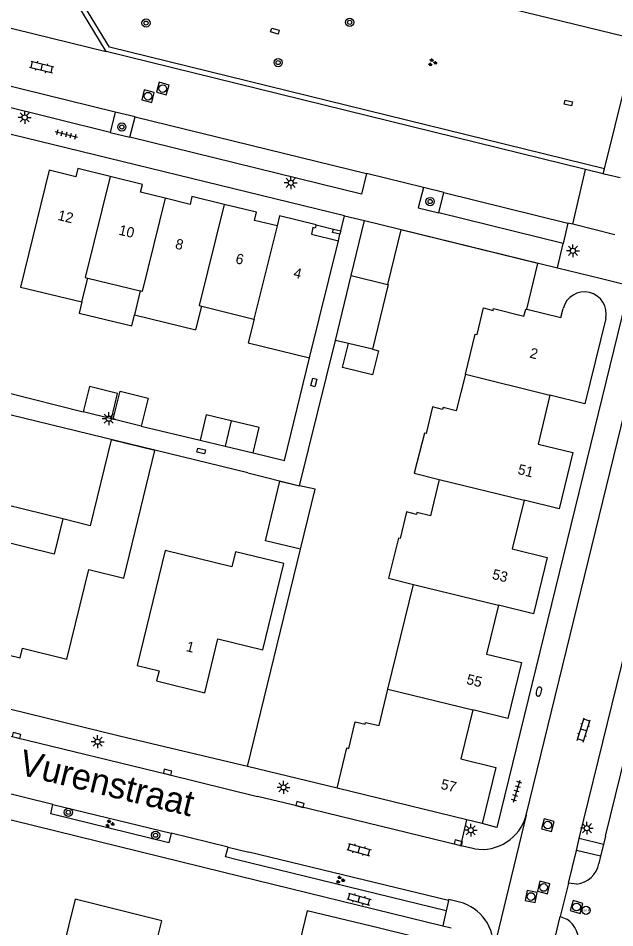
# Model space of a CAD drawing. Extents: x 125000 to 129004, y 397500 to 399008.
# Drawn here: x 126762 to 126820, y 398005.2 to 398093.6 of the extents above; entities that cross this region are included whole.
import ezdxf

# ---------------------------------------------------------------- set-up
doc = ezdxf.new("R2010")
doc.units = 0
for name, color, linetype in [('gg-afsc-erfafscheiding', 7, 'Continuous'), ('gg-afsc-hekwerk', 7, 'Continuous'), ('gg-anno-huisnummerreeks BGT', 7, 'Continuous'), ('gg-anno-openbare ruimte label', 7, 'Continuous'), ('gg-bbg-bijgebouw', 7, 'Continuous'), ('gg-bbg-gedigitaliseerde bijgebouw', 7, 'Continuous'), ('gg-bbg-hoofdgebouw', 7, 'Continuous'), ('gg-bbg-luifel en loopbrug', 7, 'Continuous'), ('gg-bbg-onder overbouw', 7, 'Continuous'), ('gg-bbg-pand overbouw', 7, 'Continuous'), ('gg-bbg-pilaar onder overbouw', 7, 'Continuous'), ('gg-bbg-pilaar pand', 7, 'Continuous'), ('gg-bbg-tussenscheiding', 7, 'Continuous'), ('gg-knt-verharding', 7, 'Continuous'), ('gg-knt-verharding nz', 7, 'Continuous'), ('gt-grn-weggrens', 7, 'Continuous'), ('gt-symb-boom', 7, 'Continuous'), ('gt-symb-brandkraan', 7, 'Continuous'), ('gt-symb-groenvak', 7, 'Continuous'), ('gt-symb-hoogtemerk', 7, 'Continuous'), ('gt-symb-klinker verharding', 7, 'Continuous'), ('gt-symb-kolk', 7, 'Continuous'), ('gt-symb-kolk center center', 7, 'Continuous'), ('gt-symb-lichtmast', 7, 'Continuous'), ('gt-symb-rioolschacht', 7, 'Continuous'), ('gt-symb-tegel verharding', 7, 'Continuous')]:
    doc.layers.add(name, color=color, linetype=linetype)

# ---------------------------------------------------------------- blocks, each defined once
blk = doc.blocks.new('gt0-LMAST')
at = {"layer": 'gt-symb-lichtmast'}
for p, q in [((-0.182, 0.173), (-0.447, 0.438)), ((-0.005, 0.246), (-0.005, 0.621)), ((0.172, 0.173), (0.437, 0.438)), ((-0.255, -0.004), (-0.63, -0.004)), ((-0.182, -0.181), (-0.447, -0.446)), ((-0.005, -0.254), (-0.005, -0.629)), ((0.437, -0.446), (0.172, -0.181)), ((0.245, -0.004), (0.62, -0.004))]:
    blk.add_line(p, q, dxfattribs=at)
blk.add_circle((-0.005, -0.004), 0.25, dxfattribs=at)
blk = doc.blocks.new('gt0-RS')
at = {"layer": 'gt-symb-rioolschacht'}
blk.add_lwpolyline([(-0.5, -0.5), (0.5, -0.5), (0.5, 0.5), (-0.5, 0.5)], close=True, dxfattribs=at)
blk.add_circle((0, 0), 0.375, dxfattribs=at)
blk = doc.blocks.new('gt0-KL1')
at = {"layer": 'gt-symb-klinker verharding'}
for p, q in [((-1.15, 0.3), (1.15, 0.3)), ((-1, -0.3), (-1, 0.3)), ((-0.5, 0.3), (-0.5, 0.45)), ((0, -0.3), (0, 0.3)), ((0.5, 0.3), (0.5, 0.45)), ((1, -0.3), (1, 0.3)), ((-1.15, -0.3), (1.15, -0.3)), ((-0.5, -0.45), (-0.5, -0.3)), ((0.5, -0.45), (0.5, -0.3))]:
    blk.add_line(p, q, dxfattribs=at)
blk = doc.blocks.new('gt0-BR')
at = {"layer": 'gt-symb-brandkraan'}
for centre, radius, start, end in [((-0.244, 0), 0.206, 107.56694, 252.43307), ((0.599, -2.664), 3, 106.89205, 107.56694), ((0, -0.691), 0.938, 73.10799, 106.89205), ((-0.599, -2.664), 3, 72.43309, 73.10799), ((0.244, 0), 0.206, 287.56695, 72.43309), ((0.599, 2.664), 3, 252.43307, 253.10797), ((0, 0.691), 0.938, 253.10797, 286.89206), ((-0.599, 2.664), 3, 286.89206, 287.56695)]:
    blk.add_arc(centre, radius, start, end, dxfattribs=at)
blk = doc.blocks.new('gt0-TEG1')
at = {"layer": 'gt-symb-tegel verharding'}
for p, q in [((-1.125, 0), (1.125, 0)), ((-0.9, -0.25), (-0.9, 0.25)), ((-0.45, -0.25), (-0.45, 0.25)), ((0, -0.25), (0, 0.25)), ((0.45, -0.25), (0.45, 0.25)), ((0.9, -0.25), (0.9, 0.25))]:
    blk.add_line(p, q, dxfattribs=at)
blk = doc.blocks.new('gt0-HMERK')
at = {"layer": 'gt-symb-hoogtemerk'}
blk.add_circle((0, 0), 0.4, dxfattribs=at)
blk.add_text('N.A.P', height=0.2, dxfattribs=at).set_placement((-0.354, -0.1))
blk = doc.blocks.new('gt0-BOOM')
at = {"layer": 'gt-symb-boom'}
for radius in [0.4, 0.2]:
    blk.add_circle((0, 0), radius, dxfattribs=at)
blk = doc.blocks.new('gt0-GRVAK')
at = {"layer": 'gt-symb-groenvak'}
for p, q in [((-0.11, 0.189), (-0.228, 0.24)), ((-0.182, 0.153), (0.088, 0.153)), ((-0.091, 0.211), (-0.156, 0.322)), ((-0.047, 0.214), (-0.047, 0.393)), ((-0.004, 0.211), (0.061, 0.322)), ((0.015, 0.189), (0.133, 0.24)), ((0.262, -0.052), (0.197, 0.059)), ((0.305, -0.049), (0.305, 0.13)), ((0.349, -0.052), (0.414, 0.059)), ((-0.245, -0.228), (-0.363, -0.177)), ((-0.318, -0.264), (-0.047, -0.264)), ((-0.226, -0.206), (-0.291, -0.095)), ((-0.183, -0.203), (-0.183, -0.024)), ((-0.139, -0.206), (-0.074, -0.095)), ((-0.12, -0.228), (-0.002, -0.177)), ((0.243, -0.074), (0.125, -0.023)), ((0.17, -0.11), (0.441, -0.11)), ((0.368, -0.074), (0.486, -0.023))]:
    blk.add_line(p, q, dxfattribs=at)
blk = doc.blocks.new('gt0-KOLKCC')
at = {"layer": 'gt-symb-kolk center center'}
blk.add_lwpolyline([(-0.375, 0.2), (0.375, 0.2), (0.375, -0.2), (-0.375, -0.2)], close=True, dxfattribs=at)
blk = doc.blocks.new('gt0-KOLK')
at = {"layer": 'gt-symb-kolk'}
blk.add_lwpolyline([(0, 0), (0.375, 0), (0.375, 0.4), (-0.375, 0.4), (-0.375, 0), (0, 0)], dxfattribs=at)

msp = doc.modelspace()

# ---------------------------------------------------------------- linework, layer by layer
at = {"layer": 'gg-afsc-erfafscheiding'}
for p, q in [((126760.922, 398057.186), (126768.349, 398055.337)), ((126771.076, 398054.658), (126771.268, 398054.61)), ((126773.985, 398053.934), (126779.71, 398052.568))]:
    msp.add_line(p, q, dxfattribs=at)
msp.add_lwpolyline([(126784.856, 398051.336), (126787.912, 398050.594), (126790.351, 398060.577)], dxfattribs=at)
at = {"layer": 'gg-afsc-hekwerk'}
for p, q in [((126789.376, 398048.122), (126792.854, 398062.267)), ((126784.325, 398020.868), (126789.46, 398041.969)), ((126793.028, 398018.755), (126784.325, 398020.868)), ((126781.875, 398010.612), (126803.286, 398005.365)), ((126803.286, 398005.365), (126804.115, 398005.162))]:
    msp.add_line(p, q, dxfattribs=at)
msp.add_lwpolyline([(126811.46, 398065.29), (126812.529, 398069.739), (126799.216, 398073.009), (126797.909, 398067.709)], dxfattribs=at)
at = {"layer": 'gg-bbg-bijgebouw'}
for p, q in [((126792.854, 398062.267), (126794.379, 398068.57)), ((126794.379, 398068.57), (126797.909, 398067.709)), ((126771.076, 398054.658), (126768.349, 398055.337)), ((126782.137, 398051.981), (126784.856, 398051.336))]:
    msp.add_line(p, q, dxfattribs=at)
for points in [[(126797.909, 398067.709), (126797.97, 398067.694), (126796.451, 398061.399)], [(126771.076, 398054.658), (126771.68, 398057.115), (126768.96, 398057.792), (126768.349, 398055.337)], [(126784.856, 398051.336), (126785.443, 398053.807), (126782.738, 398054.452)]]:
    msp.add_lwpolyline(points, dxfattribs=at)
at = {"layer": 'gg-bbg-gedigitaliseerde bijgebouw'}
for p, q in [((126794.118, 398061.962), (126792.854, 398062.267)), ((126773.985, 398053.934), (126771.268, 398054.61)), ((126779.71, 398052.568), (126782.137, 398051.981))]:
    msp.add_line(p, q, dxfattribs=at)
for points in [[(126796.451, 398061.399), (126797.034, 398061.258), (126796.471, 398058.925), (126793.555, 398059.629), (126794.118, 398061.962)], [(126771.268, 398054.61), (126771.944, 398057.327), (126774.662, 398056.651), (126773.985, 398053.934)], [(126782.738, 398054.452), (126780.308, 398055.04), (126779.71, 398052.568)]]:
    msp.add_lwpolyline(points, dxfattribs=at)
at = {"layer": 'gg-bbg-hoofdgebouw'}
for p, q in [((126790.351, 398060.577), (126793.141, 398071.941)), ((126768.221, 398066.01), (126768.781, 398068.323)), ((126768.781, 398068.323), (126773.889, 398067.072)), ((126773.889, 398067.072), (126773.322, 398064.756)), ((126779.292, 398063.282), (126779.863, 398065.593)), ((126779.863, 398065.593), (126784.931, 398064.341)), ((126773.322, 398064.756), (126779.292, 398063.282)), ((126797.963, 398028.375), (126800.453, 398038.551)), ((126805.639, 398015.681), (126793.028, 398018.755)), ((126807.126, 398015.318), (126805.639, 398015.681))]:
    msp.add_line(p, q, dxfattribs=at)
for points in [[(126770.966, 398078.198), (126767.82, 398078.971), (126767.625, 398078.175), (126765.023, 398078.812), (126762.255, 398067.455), (126768.221, 398066.01)], [(126776.31, 398076.074), (126773.895, 398076.675), (126774.112, 398077.424), (126770.966, 398078.198)], [(126782.049, 398075.481), (126778.915, 398076.249), (126778.724, 398075.472), (126776.31, 398076.074)], [(126787.19, 398073.41), (126784.997, 398073.932), (126785.183, 398074.712), (126782.049, 398075.481)], [(126790.979, 398073.513), (126787.42, 398074.375), (126787.19, 398073.41)], [(126805.485, 398058.972), (126806.445, 398062.864), (126806.62, 398062.823), (126807.234, 398065.416), (126808.188, 398065.177), (126808.231, 398065.351), (126811.179, 398064.613), (126811.355, 398065.316), (126811.46, 398065.29)], [(126811.46, 398065.29), (126814.779, 398064.476), (126815, 398065.379)], [(126784.931, 398064.341), (126784.943, 398064.338), (126784.381, 398062.025), (126790.351, 398060.577)], [(126819.131, 398064.392), (126817.105, 398056.113), (126813.706, 398056.945)], [(126805.485, 398058.972), (126804.609, 398055.418), (126803.316, 398055.736), (126803.273, 398055.561), (126802.301, 398055.801), (126801.677, 398053.215), (126801.503, 398053.257), (126800.52, 398049.347), (126802.95, 398048.756)], [(126813.706, 398056.945), (126812.569, 398052.171), (126815.943, 398051.368), (126814.594, 398045.901), (126811.196, 398046.739)], [(126759.972, 398042.859), (126759.202, 398039.699), (126758.365, 398039.198), (126757.91, 398037.293), (126758.403, 398036.445), (126757.974, 398034.691), (126758.839, 398034.48), (126758.313, 398032.341), (126762.21, 398031.407), (126762.441, 398032.37), (126766.753, 398031.297), (126768.875, 398039.997), (126772.277, 398039.167), (126775.303, 398051.571), (126771.055, 398052.607), (126769.034, 398044.256), (126766.363, 398044.913)], [(126802.95, 398048.756), (126802.088, 398045.218), (126800.786, 398045.535), (126800.744, 398045.36), (126799.781, 398045.594), (126799.15, 398043), (126798.975, 398043.042), (126798.026, 398039.145), (126800.453, 398038.551)], [(126811.196, 398046.739), (126810.043, 398041.999), (126813.451, 398041.17), (126812.113, 398035.707), (126808.713, 398036.54)], [(126766.363, 398044.913), (126765.522, 398041.495), (126759.972, 398042.859)], [(126773.588, 398030.67), (126775.713, 398030.143), (126775.473, 398029.172), (126780.158, 398028.011), (126781.432, 398033.256), (126785.805, 398032.206), (126787.848, 398040.572), (126783.145, 398041.72), (126782.786, 398040.253), (126776.315, 398041.833), (126773.588, 398030.67)], [(126808.713, 398036.54), (126807.548, 398031.78), (126810.949, 398030.948), (126809.61, 398025.518), (126806.212, 398026.356)], [(126793.028, 398018.755), (126793.982, 398022.657), (126794.157, 398022.614), (126794.791, 398025.206), (126795.752, 398024.971), (126795.795, 398025.145), (126797.095, 398024.827), (126797.963, 398028.375)], [(126806.212, 398026.356), (126805.05, 398021.592), (126808.453, 398020.762), (126807.126, 398015.318)], [(126771.311, 397991.646), (126771.084, 397990.72), (126776.562, 397989.375), (126778.441, 397997.026), (126774.091, 397998.123), (126774.414, 397999.454), (126774.949, 397999.324), (126775.59, 398001.965), (126775.055, 398002.096), (126775.98, 398005.871), (126767.561, 398007.967), (126764.931, 397997.347), (126765.416, 397997.227)], [(126798.304, 397994.05), (126799.471, 397998.809), (126802.87, 397997.976), (126804.201, 398003.403), (126797.001, 398005.162), (126790.12, 398006.842), (126789.169, 398002.946), (126789.247, 398002.928), (126788.646, 398000.325), (126789.618, 398000.101), (126789.577, 397999.926), (126790.869, 397999.628), (126790.054, 397996.092)]]:
    msp.add_lwpolyline(points, dxfattribs=at)
msp.add_arc((126817.059, 398064.858), 2.124, 347.31988, 165.80514, dxfattribs=at)
at = {"layer": 'gg-bbg-luifel en loopbrug'}
for points in [[(126768.221, 398066.01), (126767.948, 398064.923), (126773.057, 398063.672), (126773.322, 398064.756)], [(126789.46, 398041.969), (126786.059, 398042.797), (126787.468, 398048.586), (126789.376, 398048.122)], [(126789.46, 398041.969), (126790.879, 398047.799), (126789.376, 398048.122)], [(126766.363, 398044.913), (126760.812, 398046.277), (126759.972, 398042.859)]]:
    msp.add_lwpolyline(points, dxfattribs=at)
at = {"layer": 'gg-bbg-onder overbouw'}
msp.add_lwpolyline([(126790.979, 398073.513), (126790.899, 398073.182), (126790.676, 398073.236), (126790.52, 398072.595), (126793.141, 398071.941)], dxfattribs=at)
at = {"layer": 'gg-bbg-pand overbouw'}
for p, q in [((126790.979, 398073.513), (126792.655, 398073.092)), ((126793.141, 398071.941), (126793.287, 398072.577))]:
    msp.add_line(p, q, dxfattribs=at)
at = {"layer": 'gg-bbg-pilaar onder overbouw'}
msp.add_lwpolyline([(126793.287, 398072.577), (126792.572, 398072.752), (126792.655, 398073.092)], dxfattribs=at)
at = {"layer": 'gg-bbg-pilaar pand'}
for p, q in [((126792.655, 398073.092), (126793.37, 398072.917)), ((126793.37, 398072.917), (126793.287, 398072.577))]:
    msp.add_line(p, q, dxfattribs=at)
at = {"layer": 'gg-bbg-tussenscheiding'}
for p, q in [((126787.19, 398073.41), (126784.931, 398064.341)), ((126796.451, 398061.399), (126794.118, 398061.962)), ((126805.485, 398058.972), (126813.706, 398056.945)), ((126782.738, 398054.452), (126782.137, 398051.981)), ((126802.95, 398048.756), (126811.196, 398046.739)), ((126800.453, 398038.551), (126808.713, 398036.54)), ((126797.963, 398028.375), (126806.212, 398026.356))]:
    msp.add_line(p, q, dxfattribs=at)
for points in [[(126770.966, 398078.198), (126768.521, 398068.387), (126768.781, 398068.323)], [(126776.31, 398076.074), (126774.057, 398067.031), (126773.889, 398067.072)], [(126782.049, 398075.481), (126779.601, 398065.658), (126779.863, 398065.593)]]:
    msp.add_lwpolyline(points, dxfattribs=at)
at = {"layer": 'gg-knt-verharding'}
for p, q in [((126819.014, 398078.946), (126822.111, 398091.515)), ((126817.173, 398078.883), (126770.567, 398090.327)), ((126819.014, 398078.946), (126770.888, 398090.763)), ((126793.729, 398074.385), (126733.12, 398089.164)), ((126770.952, 398082.476), (126747.338, 398088.306)), ((126771.445, 398084.449), (126770.952, 398082.476)), ((126773.383, 398083.983), (126771.445, 398084.449)), ((126772.886, 398082.01), (126773.383, 398083.983)), ((126770.952, 398082.476), (126772.886, 398082.01)), ((126815.92, 398073.55), (126817.173, 398078.883)), ((126818.894, 398078.46), (126817.173, 398078.883)), ((126818.894, 398078.46), (126819.014, 398078.946)), ((126801.409, 398077.128), (126795.864, 398078.473)), ((126818.987, 398078.435), (126818.894, 398078.46)), ((126820.538, 398078.058), (126818.987, 398078.435)), ((126803.38, 398076.628), (126801.409, 398077.128)), ((126802.904, 398074.651), (126803.38, 398076.628)), ((126793.37, 398072.917), (126793.729, 398074.385)), ((126793.729, 398074.385), (126795.684, 398073.907)), ((126815.005, 398071.677), (126802.904, 398074.651)), ((126794.379, 398068.57), (126795.684, 398073.907)), ((126795.684, 398073.907), (126814.435, 398069.321)), ((126815.46, 398073.647), (126815.005, 398071.677)), ((126815.92, 398073.55), (126815.46, 398073.647)), ((126820.013, 398072.528), (126815.92, 398073.55)), ((126814.435, 398069.321), (126818.714, 398068.275)), ((126819.106, 398014.089), (126831.905, 398066.368)), ((126811.402, 398016.112), (126823.001, 398063.654)), ((126816.555, 398013.853), (126828.429, 398062.393)), ((126784.359, 398049.406), (126750.494, 398057.621)), ((126784.359, 398049.406), (126789.376, 398048.122)), ((126765.402, 398017.158), (126776.882, 398014.388)), ((126805.048, 398013.148), (126805.639, 398015.681)), ((126816.274, 398012.706), (126816.555, 398013.853)), ((126818.907, 398013.28), (126816.555, 398013.853)), ((126819.106, 398014.089), (126818.907, 398013.28)), ((126782.427, 398013.015), (126784.438, 398012.526)), ((126803.85, 398007.822), (126784.438, 398012.526)), ((126806.36, 398012.859), (126805.048, 398013.148)), ((126815.497, 398009.529), (126816.274, 398012.706)), ((126818.624, 398012.134), (126816.274, 398012.706)), ((126818.907, 398013.28), (126818.624, 398012.134)), ((126803.607, 398006.816), (126783.166, 398011.829)), ((126818.624, 398012.134), (126818.452, 398011.434)), ((126815.497, 398009.529), (126814.712, 398006.271)), ((126816.318, 398009.426), (126815.497, 398009.529)), ((126803.85, 398007.822), (126803.607, 398006.816)), ((126803.873, 398007.929), (126803.85, 398007.822)), ((126804.905, 398007.678), (126803.873, 398007.929)), ((126801.396, 397951.867), (126814.712, 398006.271)), ((126814.712, 398006.271), (126815.348, 398006.024))]:
    msp.add_line(p, q, dxfattribs=at)
for points in [[(126822.111, 398091.515), (126774.17, 398103.192), (126768.826, 398100.021)], [(126770.888, 398090.763), (126767.793, 398095.884), (126768.826, 398100.021)], [(126770.567, 398090.327), (126767.258, 398095.803), (126768.221, 398099.662)], [(126795.864, 398078.473), (126795.379, 398076.489), (126772.886, 398082.01)], [(126801.409, 398077.128), (126800.909, 398075.144), (126802.904, 398074.651)], [(126818.714, 398068.275), (126821.433, 398067.593), (126808.551, 398014.92), (126807.126, 398015.318)], [(126784.325, 398020.868), (126771.867, 398023.816), (126743.186, 398030.825), (126717.775, 398037.102)], [(126715.271, 398026.901), (126749.46, 398018.571), (126781.875, 398010.612)], [(126776.882, 398014.388), (126776.665, 398013.434), (126765.196, 398016.242), (126765.402, 398017.158)], [(126783.166, 398011.829), (126782.183, 398012.086), (126782.427, 398013.015)]]:
    msp.add_lwpolyline(points, dxfattribs=at)
for centre, radius, start, end in [((126807.077, 398017.282), 4.481, 260.79589, 344.86274), ((126816.038, 398011.861), 2.451, 276.55362, 349.96157), ((126803.823, 398003.413), 4.4, 354.29283, 75.77129), ((126814.053, 398003.987), 2.414, 346.19998, 57.54642)]:
    msp.add_arc(centre, radius, start, end, dxfattribs=at)
at = {"layer": 'gg-knt-verharding nz'}
for p, q in [((126771.445, 398084.449), (126747.861, 398090.221)), ((126773.383, 398083.983), (126795.864, 398078.473)), ((126803.38, 398076.628), (126815.46, 398073.647)), ((126765.402, 398017.158), (126759.287, 398018.68)), ((126782.427, 398013.015), (126776.882, 398014.388))]:
    msp.add_line(p, q, dxfattribs=at)
for points in [[(126717.167, 398034.623), (126747.024, 398027.274), (126761.81, 398023.667), (126776.496, 398020.114), (126785.268, 398017.943)], [(126805.048, 398013.148), (126789.363, 398016.967), (126785.268, 398017.943)]]:
    msp.add_lwpolyline(points, dxfattribs=at)
at = {"layer": 'gt-grn-weggrens'}
for p, q in [((126758.403, 398093.318), (126770.567, 398090.327)), ((126814.435, 398069.321), (126815.005, 398071.677)), ((126811.402, 398016.112), (126808.202, 398002.975)), ((126803.607, 398006.816), (126803.286, 398005.365))]:
    msp.add_line(p, q, dxfattribs=at)

# ---------------------------------------------------------------- block references
at = {"layer": 'gt-symb-boom'}
for p in [(126774.453, 398093.105), (126794.246, 398093.173), (126787.288, 398089.266), (126772.098, 398083.003), (126802.061, 398075.759), (126766.893, 398016.4), (126775.374, 398014.172)]:
    msp.add_blockref('gt0-BOOM', p, dxfattribs=at)
at = {"layer": 'gt-symb-brandkraan', "rotation": 74.44827510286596}
msp.add_blockref('gt0-BR', (126812.633, 398028.134), dxfattribs=at)
at = {"layer": 'gt-symb-groenvak'}
for p in [(126802.276, 398089.281), (126770.912, 398015.301), (126793.314, 398009.833)]:
    msp.add_blockref('gt0-GRVAK', p, dxfattribs=at)
at = {"layer": 'gt-symb-hoogtemerk'}
msp.add_blockref('gt0-HMERK', (126817.215, 398006.872), dxfattribs=at)
at = {"layer": 'gt-symb-klinker verharding'}
for p, rotation in [((126764.314, 398088.832), -13.827795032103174), ((126816.984, 398024.397), 72.36228444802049), ((126795.148, 398012.763), -15.481185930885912), ((126795.148, 398007.959), -15.481185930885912)]:
    msp.add_blockref('gt0-KL1', p, dxfattribs=dict(at, rotation=rotation))
at = {"layer": 'gt-symb-kolk'}
for p, rotation in [((126761.81, 398023.667), -13.702889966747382), ((126776.496, 398020.114), -13.591560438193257), ((126789.363, 398016.967), -13.64723833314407), ((126804.752, 398013.229), -15.064233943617)]:
    msp.add_blockref('gt0-KOLK', p, dxfattribs=dict(at, rotation=rotation))
at = {"layer": 'gt-symb-kolk center center'}
for p, rotation in [((126786.971, 398092.331), 164.10181291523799), ((126815.497, 398085.342), 167.06118937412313), ((126790.766, 398058.178), -105.48118592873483), ((126779.813, 398051.513), 166.75619797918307)]:
    msp.add_blockref('gt0-KOLKCC', p, dxfattribs=dict(at, rotation=rotation))
at = {"layer": 'gt-symb-lichtmast'}
for p in [(126762.66, 398083.939), (126788.52, 398077.584), (126815.947, 398070.976), (126770.831, 398054.663), (126769.745, 398023.266), (126787.814, 398018.827), (126806.019, 398014.665), (126817.304, 398014.862)]:
    msp.add_blockref('gt0-LMAST', p, dxfattribs=at)
at = {"layer": 'gt-symb-rioolschacht'}
for p, rotation in [((126776.074, 398086.74), -15.969016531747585), ((126774.646, 398085.997), -14.11960293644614), ((126813.493, 398015.16), -104.7173111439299), ((126813.091, 398009.097), 76.46414363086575), ((126811.876, 398008.216), 78.52151796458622), ((126816.291, 398007.2), 73.79481462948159)]:
    msp.add_blockref('gt0-RS', p, dxfattribs=dict(at, rotation=rotation))
at = {"layer": 'gt-symb-tegel verharding'}
for p, rotation in [((126766.708, 398082.289), -14.064036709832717), ((126810.477, 398018.451), 73.14160123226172)]:
    msp.add_blockref('gt0-TEG1', p, dxfattribs=dict(at, rotation=rotation))

# ---------------------------------------------------------------- texts
at = {"layer": 'gg-anno-huisnummerreeks BGT'}
for s, rotation, p in [('12', 346.2, (126765.799, 398073.989)), ('10', 346.4, (126771.727, 398072.553)), ('8', 346, (126777.218, 398071.21)), ('6', 346.3, (126783.082, 398069.779)), ('4', 346.1, (126788.71, 398068.4)), ('2', 346.2, (126811.671, 398060.605)), ('51', 346.1, (126810.512, 398049.297)), ('53', 346.2, (126808.025, 398039.096)), ('1', 346.1, (126778.281, 398032.082)), ('55', 346.2, (126805.522, 398028.893)), ('57', 346.3, (126803.032, 398018.694))]:
    msp.add_text(s, height=1, rotation=rotation, dxfattribs=at).set_placement(p)
at = {"layer": 'gg-anno-openbare ruimte label'}
msp.add_text('Vurenstraat', height=2.5, rotation=346.2, dxfattribs=at).set_placement((126761.965, 398020.111))

doc.saveas('drawing.dxf')
